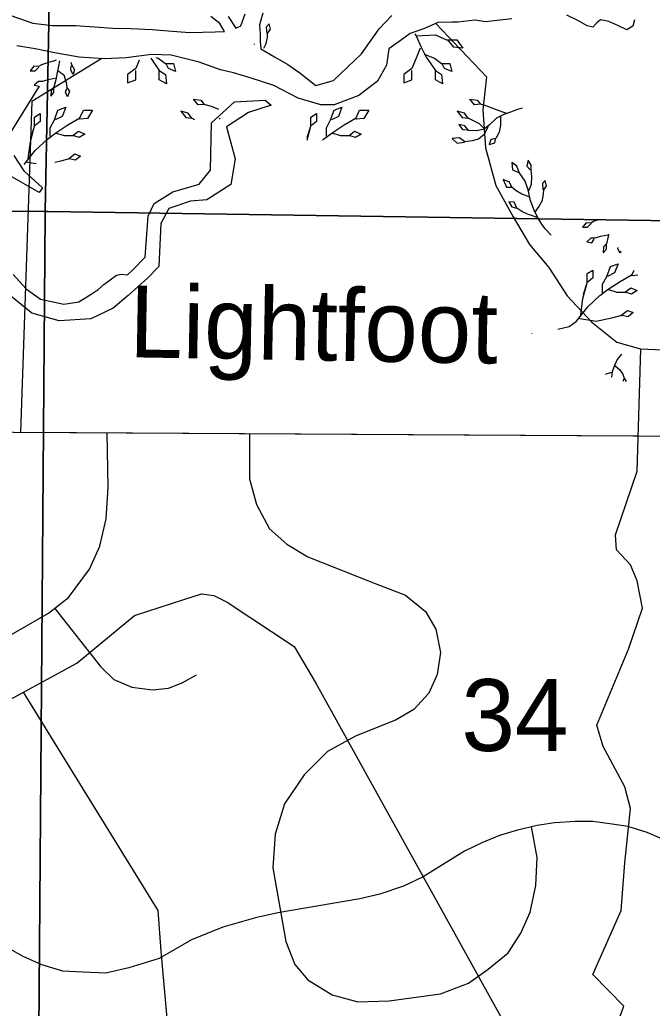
# Model space of a CAD drawing. Extents: x 380424 to 701066, y 1117407 to 1412949.
# Drawn here: x 525775 to 529737, y 1204830 to 1211018 of the extents above; entities that cross this region are included whole.
import ezdxf

# ---------------------------------------------------------------- set-up
doc = ezdxf.new("R2010")
doc.units = 0
for name, color, linetype in [('Islands', 7, 'Continuous'), ('Local Roads Paved', 7, 'Continuous'), ('Local Roads Related Text', 7, 'Continuous'), ('Mangroves', 7, 'Continuous'), ('Narrow Canals', 7, 'Continuous'), ('Narrow River Creek and Branch and Slough', 7, 'Continuous'), ('Section Lines', 7, 'Continuous'), ('Section Numbers', 7, 'Continuous'), ('State Park', 7, 'Continuous'), ('Wide Rivers and Canals', 7, 'Continuous')]:
    doc.layers.add(name, color=color, linetype=linetype)

msp = doc.modelspace()

# ---------------------------------------------------------------- linework, layer by layer
at = {"layer": 'Islands'}
msp.add_lwpolyline([(527080.1, 1211038.5), (527128.5, 1210965.9), (527160.8, 1210979.3), (527187.7, 1211054.7)], dxfattribs=at)
at = {"layer": 'Local Roads Paved'}
for points in [[(522804.9, 1209240.9), (522905.7, 1209077), (523012.8, 1208925.8), (523163.9, 1208774.5), (523334, 1208667.4), (523453.7, 1208598.1), (523567.1, 1208554), (523712, 1208497.2), (523863.2, 1208472), (524016.9, 1208459.9), (524323.4, 1208443.8), (535966.8, 1208376)], [(521923.5, 1207361), (522865.8, 1207295.6), (523036.4, 1207236.5), (523193.8, 1207124.9), (523469.4, 1206954.3), (523679.4, 1206842.7), (523843.4, 1206783.6), (524036.6, 1206732), (524338.4, 1206705.7), (524619, 1206719.4), (524860.3, 1206770.5), (525037.5, 1206829.6), (525608.3, 1207105.2), (525956, 1207302.1), (526080.6, 1207400.6), (526211.9, 1207577.8), (526277.5, 1207722.2), (526316.8, 1207892.8), (526330, 1208089.7), (526323.2, 1208432.1)], [(527214.7, 1208426.9), (527214.7, 1208144.4), (527258.5, 1207983.9), (527338.7, 1207830.7), (527448, 1207735.9), (527579.3, 1207655.7), (528002.2, 1207487.9), (528191.8, 1207414.9), (528315.8, 1207312.8), (528381.4, 1207203.4), (528410.5, 1207057.5), (528388.7, 1206918.9), (528337.6, 1206802.2), (528242.8, 1206700.1), (528133.5, 1206634.4), (527878.3, 1206532.3), (527703.3, 1206437.5), (527557.4, 1206291.6), (527433.5, 1206109.3), (527375.1, 1205919.6), (527360.5, 1205708.1), (527440.8, 1205248.5), (527499.1, 1205102.6), (527579.3, 1205007.8), (527732.4, 1204913), (527892.8, 1204869.2), (528089.7, 1204876.5), (528410.5, 1204920.3), (528585.5, 1204985.9), (528709.5, 1205073.5), (528833.5, 1205175.6), (528913.7, 1205299.6), (528972, 1205430.9), (529008.5, 1205598.7), (529015.8, 1205773.7), (528980.4, 1205964.6)], [(525994, 1207332.1), (526281.4, 1206968.2), (526365.2, 1206887.9), (526478.3, 1206840.5), (526605.9, 1206822.3), (526707.9, 1206833.2), (526791.8, 1206866.1), (526882.9, 1206917.1)], [(529845.6, 1205868.4), (529704.7, 1205930.6), (529583.5, 1205966.7), (529485.2, 1205983.1), (529364, 1205999.5), (529255.9, 1205999.5), (529124.9, 1205989.6), (529016.8, 1205973.2), (528892.3, 1205943.7), (528780.9, 1205911), (528669.5, 1205865.1), (528561.4, 1205812.7), (528423.8, 1205727.5), (528302.6, 1205652.1), (528178.1, 1205593.1), (528030.7, 1205543.9), (527906.2, 1205514.4), (527391.9, 1205426), (527251.1, 1205396.5), (527048, 1205337.5), (526851.4, 1205258.8), (526648.3, 1205140.9), (526458.3, 1205081.9), (526314.2, 1205049.1), (526170, 1205055.7), (526045.5, 1205062.2), (525914.5, 1205101.5), (525796.6, 1205154), (525632.8, 1205245.7)]]:
    msp.add_lwpolyline(points, dxfattribs=at)
at = {"layer": 'Mangroves'}
for p, q in [((525846.3, 1210280.2), (525868.5, 1210351)), ((527576.3, 1210280.2), (527598.5, 1210351)), ((529306.3, 1209300.2), (529328.5, 1209371))]:
    msp.add_line(p, q, dxfattribs=at)
for points in [[(527304.1, 1210841.2), (527319.3, 1210869.7), (527326, 1210908.5), (527327.9, 1210932.6), (527345, 1210958.4), (527336.5, 1210992.7), (527319.3, 1210972.7), (527322.2, 1210932.6)], [(528250.1, 1210930.8), (528257.4, 1210917.6), (528289.4, 1210847.3), (528321.3, 1210783.4), (528378.8, 1210700.3), (528417.2, 1210674.8), (528423.6, 1210617.3), (528378.8, 1210642.8), (528378.8, 1210700.3)], [(527246.3, 1210862.8), (527244.9, 1210866.9)], [(528257.4, 1210917.6), (528378.8, 1210924), (528449.1, 1210892), (528513, 1210892), (528551.4, 1210840.9), (528493.9, 1210847.3), (528455.5, 1210892)], [(528283, 1210840.9), (528257.4, 1210777), (528231.9, 1210713.1), (528180.8, 1210674.8), (528180.8, 1210623.7), (528231.9, 1210642.8), (528231.9, 1210700.3)], [(525955.1, 1210750.7), (525912.2, 1210736.4)], [(525986.5, 1210759.3), (525955.1, 1210750.7)], [(526002.4, 1210764.2), (525986.5, 1210759.3)], [(526024.3, 1210761.6), (526018, 1210727.8)], [(526094.3, 1210753.6), (526100.9, 1210733.5)], [(526522.7, 1210765.2), (526501.9, 1210713.1)], [(526595.6, 1210777.3), (526648.9, 1210700.3)], [(526627.6, 1210782.9), (526642.5, 1210777)], [(526642.5, 1210777), (526687.2, 1210745.1)], [(526687.2, 1210745.1), (526738.3, 1210745.1)], [(526738.3, 1210745.1), (526751.1, 1210693.9)], [(528308.6, 1210802.6), (528372.5, 1210777), (528417.2, 1210745.1), (528468.3, 1210745.1), (528481.1, 1210694), (528436.4, 1210713.1), (528423.6, 1210738.7)], [(525863.5, 1210727.8), (525840.6, 1210699.2)], [(525840.6, 1210699.2), (525872.1, 1210699.2)], [(525892.1, 1210725), (525863.5, 1210727.8)], [(525872.1, 1210699.2), (525895, 1210722.1)], [(525912.2, 1210736.4), (525892.1, 1210725)], [(526009.1, 1210688.1), (526000.8, 1210642)], [(526018, 1210727.8), (526009.1, 1210688.1)], [(526015.1, 1210699.2), (526052.3, 1210673.5), (526066.6, 1210624.8), (526069.5, 1210593.4), (526086.6, 1210570.5), (526075.2, 1210536.2), (526060.9, 1210564.8), (526069.5, 1210587.7)], [(526095.2, 1210702.1), (526098.1, 1210730.7)], [(526109.5, 1210676.3), (526095.2, 1210702.1)], [(526100.9, 1210733.5), (526118.1, 1210704.9)], [(526118.1, 1210704.9), (526109.5, 1210676.3)], [(526501.9, 1210713.1), (526450.8, 1210674.8)], [(526501.9, 1210642.8), (526501.9, 1210700.3)], [(526648.9, 1210700.3), (526687.2, 1210674.8)], [(526648.9, 1210642.8), (526648.9, 1210700.3)], [(526706.4, 1210713.1), (526693.6, 1210738.7)], [(526751.1, 1210693.9), (526706.4, 1210713.1)], [(525998, 1210650.6), (525952.2, 1210642), (525917.9, 1210630.6), (525892.1, 1210630.6), (525866.4, 1210607.7), (525897.9, 1210602), (525324.8, 1209685.1)], [(526000.8, 1210642), (525989.4, 1210596.2)], [(526450.8, 1210674.8), (526450.8, 1210623.7)], [(526450.8, 1210623.7), (526501.9, 1210642.8)], [(526693.6, 1210617.3), (526648.9, 1210642.8)], [(526687.2, 1210674.8), (526693.6, 1210617.3)], [(525972.2, 1210576.2), (525969.4, 1210539)], [(525969.4, 1210539), (525989.4, 1210561.9)], [(525989.4, 1210596.2), (525972.2, 1210576.2)], [(525989.4, 1210561.9), (525989.4, 1210596.2)], [(527022.3, 1210457.3), (526976.1, 1210474.3), (526930.3, 1210488.6), (526893.1, 1210485.8), (526864.5, 1210520.1), (526910.3, 1210514.4), (526930.3, 1210488.6)], [(528823.3, 1210431.5), (528760.4, 1210454.3), (528706, 1210474.4), (528660.3, 1210488.7), (528623.1, 1210485.8), (528594.5, 1210520.1), (528640.3, 1210514.4), (528660.3, 1210488.7)], [(525965.8, 1210289), (525965.8, 1210342.1), (525992.4, 1210390.8), (526014.5, 1210452.8), (526063.2, 1210470.5), (526041.1, 1210413), (525996.8, 1210390.8)], [(526151.8, 1210404.1), (526173.9, 1210452.8)], [(526173.9, 1210452.8), (526231.4, 1210452.8)], [(526231.4, 1210452.8), (526200.4, 1210399.7)], [(526830.2, 1210434.3), (526784.4, 1210445.7)], [(526784.4, 1210445.7), (526815.9, 1210405.7)], [(526853.1, 1210402.8), (526830.2, 1210434.3)], [(527695.8, 1210289), (527695.8, 1210342.2), (527722.4, 1210390.8), (527744.5, 1210452.8), (527793.2, 1210470.5), (527771.1, 1210413), (527726.8, 1210390.8)], [(527881.8, 1210404.1), (527903.9, 1210452.8)], [(527903.9, 1210452.8), (527961.4, 1210452.8)], [(527961.4, 1210452.8), (527930.4, 1210399.7)], [(528683.2, 1210337.1), (528654.6, 1210365.7), (528583.1, 1210402.8), (528560.2, 1210434.3), (528514.4, 1210445.8), (528545.9, 1210405.7), (528583.1, 1210402.8)], [(528849.1, 1210440), (528806.2, 1210425.7)], [(528892, 1210457.2), (528849.1, 1210440)], [(528921.8, 1210464.2), (528892, 1210457.2)], [(525828.6, 1210151.8), (525841.9, 1210253.6), (525868.5, 1210351), (525868.5, 1210408.5), (525903.9, 1210430.7), (525903.9, 1210382), (525872.9, 1210355.4)], [(526076.5, 1210359.9), (526151.8, 1210404.1)], [(526151.8, 1210395.3), (526147.4, 1210399.2)], [(526200.4, 1210399.7), (526151.8, 1210395.3)], [(526815.9, 1210405.7), (526853.1, 1210402.8)], [(526872.7, 1210392.6), (526853.1, 1210402.8)], [(527030.4, 1210402.8), (527024.4, 1210396.8)], [(527598.5, 1210408.5), (527633.9, 1210430.7)], [(527598.5, 1210351), (527598.5, 1210408.5)], [(527633.9, 1210382), (527602.9, 1210355.4)], [(527633.9, 1210430.7), (527633.9, 1210382)], [(527806.5, 1210359.9), (527881.8, 1210404.1)], [(527881.8, 1210395.3), (527877.4, 1210399.2)], [(527930.4, 1210399.7), (527881.8, 1210395.3)], [(528786.1, 1210414.3), (528786.1, 1210357.1), (528777.6, 1210314.2), (528757.5, 1210274.1), (528726.1, 1210268.4), (528714.6, 1210236.9), (528751.8, 1210248.4), (528754.7, 1210271.3)], [(528760.4, 1210402.8), (528717.5, 1210359.9)], [(528806.2, 1210425.7), (528760.4, 1210402.8)], [(525948.1, 1210271.3), (526001.3, 1210311.2)], [(525996.8, 1210311.2), (526054.4, 1210293.5), (526107.5, 1210293.5), (526142.9, 1210320), (526182.7, 1210302.3), (526147.3, 1210280.2), (526107.5, 1210293.5)], [(526001.3, 1210311.2), (526076.5, 1210359.9)], [(527575.1, 1210265.2), (527598.5, 1210351)], [(527678.1, 1210271.3), (527731.3, 1210311.2)], [(527726.8, 1210311.2), (527784.4, 1210293.5), (527837.5, 1210293.5), (527872.9, 1210320), (527912.7, 1210302.3), (527877.3, 1210280.2), (527837.5, 1210293.5)], [(527731.3, 1210311.2), (527806.5, 1210359.9)], [(528706, 1210348.5), (528683.2, 1210299.9), (528648.8, 1210271.3), (528608.8, 1210259.8), (528563, 1210254.1), (528528.7, 1210279.9), (528482.9, 1210274.1), (528514.4, 1210245.5), (528560.2, 1210251.2)], [(528563, 1210354.2), (528525.8, 1210362.8)], [(528525.8, 1210362.8), (528548.7, 1210331.3)], [(528548.7, 1210331.3), (528588.8, 1210328.5)], [(528585.9, 1210325.6), (528563, 1210354.2)], [(528637.4, 1210322.8), (528585.9, 1210325.6)], [(528683.2, 1210334.2), (528637.4, 1210322.8)], [(528717.5, 1210359.9), (528683.2, 1210334.2)], [(525872.9, 1210200.5), (525948.1, 1210271.3)], [(527671.6, 1210265.2), (527678.1, 1210271.3)], [(525802.9, 1210113), (525872.9, 1210200.5)], [(525810.9, 1210129.7), (525878.5, 1210119.3)], [(525995.9, 1210126.5), (526032.2, 1210134.1)], [(526032.2, 1210134.1), (526080.9, 1210147.4)], [(526080.9, 1210147.4), (526120.8, 1210178.4)], [(526125.2, 1210138.5), (526085.4, 1210147.4)], [(526120.8, 1210178.4), (526156.2, 1210165.1)], [(526156.2, 1210165.1), (526125.2, 1210138.5)], [(529103.6, 1209669.5), (529066.8, 1209708.8), (529045.7, 1209738.9), (529020.7, 1209778.2), (528995, 1209829.7), (528974.9, 1209886.9), (528960.6, 1209952.7), (528940.6, 1210007), (528903.4, 1210061.3), (528889.1, 1210101.4), (528857.7, 1210124.3), (528860.5, 1210078.5), (528900.6, 1210061.3)], [(528963.5, 1209946.9), (528980.7, 1209989.8), (528983.5, 1210035.6), (528977.8, 1210075.7), (528977.8, 1210107.1), (528960.6, 1210138.6), (528952, 1210101.4), (528972.1, 1210078.5)], [(528966.4, 1209909.8), (528920.6, 1209926.9), (528883.4, 1209946.9), (528857.7, 1209969.8), (528843.4, 1210001.3), (528803.3, 1210018.4), (528823.3, 1209969.8), (528854.8, 1209969.8)], [(529000.5, 1209811.7), (529026.4, 1209846.8), (529049.3, 1209889.7), (529056, 1209928.5), (529057.9, 1209952.7), (529075, 1209978.4), (529066.5, 1210012.7), (529049.3, 1209992.7), (529052.2, 1209952.7)], [(529015, 1209781), (528980.7, 1209792.5), (528954.9, 1209801.1), (528920.6, 1209818.2), (528889.1, 1209838.2), (528872, 1209875.4), (528837.6, 1209878.3), (528857.7, 1209846.8), (528886.3, 1209838.2)], [(529372.1, 1209756.4), (529352.1, 1209745)], [(529399.3, 1209765.5), (529372.1, 1209756.4)], [(529323.5, 1209747.8), (529300.6, 1209719.2)], [(529300.6, 1209719.2), (529332.1, 1209719.2)], [(529352.1, 1209745), (529323.5, 1209747.8)], [(529332.1, 1209719.2), (529355, 1209742.1)], [(529458, 1209670.6), (529412.2, 1209662), (529377.9, 1209650.6), (529352.1, 1209650.6), (529326.4, 1209627.7), (529357.8, 1209622), (529372.1, 1209644.9)], [(529460.8, 1209662), (529449.4, 1209616.3)], [(529463.3, 1209675.6), (529460.8, 1209662)], [(529432.2, 1209596.2), (529429.4, 1209559.1)], [(529429.4, 1209559.1), (529449.4, 1209581.9)], [(529449.4, 1209616.3), (529432.2, 1209596.2)], [(529449.4, 1209581.9), (529449.4, 1209616.3)], [(529520.9, 1209584.8), (529523.3, 1209591.4)], [(529535.2, 1209556.2), (529520.9, 1209584.8)], [(529539.4, 1209568.8), (529535.2, 1209556.2)], [(529288.6, 1209171.8), (529301.9, 1209273.6), (529328.5, 1209371), (529328.5, 1209428.6), (529363.9, 1209450.7), (529363.9, 1209402), (529332.9, 1209375.4)], [(529425.8, 1209309), (529425.8, 1209362.2), (529452.4, 1209410.9), (529474.5, 1209472.8), (529523.2, 1209490.5), (529501.1, 1209433), (529456.8, 1209410.9)], [(529611.8, 1209424.1), (529623.7, 1209450.5)], [(529536.5, 1209379.9), (529611.8, 1209424.1)], [(529611.8, 1209415.3), (529607.4, 1209419.2)], [(529646.6, 1209418.4), (529611.8, 1209415.3)], [(529408.1, 1209291.3), (529461.3, 1209331.2)], [(529456.8, 1209331.2), (529514.4, 1209313.5), (529567.5, 1209313.5), (529602.9, 1209340), (529642.7, 1209322.3), (529607.3, 1209300.2), (529567.5, 1209313.5)], [(529461.3, 1209331.2), (529536.5, 1209379.9)], [(529332.9, 1209220.5), (529408.1, 1209291.3)], [(529262.1, 1209132), (529332.9, 1209220.5)], [(529270.9, 1209149.7), (529386, 1209132), (529492.2, 1209154.1), (529540.9, 1209167.4), (529580.8, 1209198.4), (529616.2, 1209185.1), (529585.2, 1209158.5), (529545.4, 1209167.4)], [(529144.8, 1209081.1), (529215.6, 1209098.8)], [(529215.6, 1209098.8), (529262.1, 1209132)], [(528983.4, 1209054.1), (528983.5, 1209055.6)], [(529518, 1208890.8), (529500.9, 1208853.7)], [(529543.8, 1208925.2), (529518, 1208890.8)], [(529500.9, 1208853.7), (529486.6, 1208813.6)], [(529503.7, 1208850.8), (529532.3, 1208827.9)], [(529532.3, 1208827.9), (529552.3, 1208799.3)], [(529446.5, 1208799.3), (529442.9, 1208798.3)], [(529483.7, 1208810.7), (529446.5, 1208799.3)], [(529486.6, 1208813.6), (529480.5, 1208781.1)], [(529552.3, 1208799.3), (529560.9, 1208773.6)], [(529556.5, 1208754.8), (529558.1, 1208770.7)], [(529560.9, 1208773.6), (529573, 1208753.5)]]:
    msp.add_lwpolyline(points, dxfattribs=at)
at = {"layer": 'Narrow Canals'}
for points in [[(520591.5, 1204795), (525784.8, 1204671.5), (529500.4, 1204683.2), (529559.1, 1204841.8), (529365.4, 1205041.4), (529541.5, 1205440.7), (529565, 1205740.2), (529600.2, 1206080), (529565, 1206215), (529430, 1206467.5), (529388.9, 1206602.6), (529588.4, 1207076.9), (529676.5, 1207335.3), (529641.3, 1207505.6), (529600.2, 1207605.4), (529512.1, 1207699.3), (529506.3, 1207793.3), (529641.3, 1208192.1), (529665, 1208956.9)], [(521598.5, 1206396.8), (522362.4, 1206718.3), (522414.7, 1206681.7), (522488, 1206639.8), (522587.3, 1206608.4), (522702.4, 1206577), (523345.8, 1206477.6), (523712, 1206221.2), (523759, 1206210.7), (523795.7, 1206231.7), (523963, 1206362.5), (524057.2, 1206399.1), (524899.3, 1206367.7), (524946.4, 1206388.7), (525595, 1206697.4), (526133.8, 1206990.4), (526494.7, 1207288.7), (526803.4, 1207388.1), (526913.2, 1207424.7), (526991.7, 1207414.3), (527075.4, 1207372.4), (527493.8, 1207095.1), (527629.8, 1206864.8), (528839.9, 1204681.1)], [(526706.4, 1204674.4), (526660.3, 1205186.8), (526641.8, 1205440.7), (525798.5, 1206808.1)]]:
    msp.add_lwpolyline(points, dxfattribs=at)
at = {"layer": 'Narrow River Creek and Branch and Slough'}
msp.add_lwpolyline([(528382.3, 1210995.1), (528698.4, 1210660), (528676.4, 1210454), (528692.4, 1210217), (528756.4, 1209980), (528866.4, 1209785), (528967.4, 1209611), (529088.4, 1209468), (529204.4, 1209289), (529357.4, 1209125), (529515.4, 1208999), (529663.4, 1208957), (529937.4, 1208946), (530180.4, 1208962), (530438.4, 1208978), (530665.4, 1208988), (530929.4, 1208972), (531535.4, 1208756), (531995.9, 1208725.6), (532292.3, 1208609.4)], dxfattribs=at)
at = {"layer": 'Section Lines'}
for points in [[(525950.5, 1215199.4), (525950.4, 1215167.4), (525956.8, 1210996.7), (525935.5, 1209817.3), (520596, 1209829.5), (520588.6, 1209829.5), (520591.6, 1212164.2), (520562.6, 1215240.9), (520565.2, 1215248.4)], [(531291.5, 1215071.4), (531267.3, 1209738.6), (525952.8, 1209817.2), (525935.5, 1209817.3), (525956.8, 1210996.7), (525950.4, 1215167.4), (525950.5, 1215199.4), (525970.3, 1215199.3)], [(525935.5, 1209817.3), (525935.5, 1209802.8), (525894.1, 1204683), (525909.8, 1204323.3), (521964.5, 1204329.7), (521110.7, 1204331.1), (520616.7, 1204331.9), (520616.7, 1204331.9), (520589.1, 1207775.1), (520588.6, 1209815.7), (520588.6, 1209829.5), (520596, 1209829.5)], [(531267.3, 1209738.6), (531263.3, 1208428.8), (531223.1, 1204327.9), (529040.4, 1204318), (527261, 1204321), (527260.4, 1204321), (526446.4, 1204322.4), (525909.8, 1204323.3), (525894.1, 1204683), (525935.5, 1209802.8), (525935.5, 1209817.3), (525952.8, 1209817.2)]]:
    msp.add_lwpolyline(points, close=True, dxfattribs=at)
at = {"layer": 'State Park'}
for points in [[(528856.3, 1211024.8), (528746.4, 1211011), (528693.4, 1211006), (528625.4, 1211016), (528519, 1211003.1), (528482.2, 1211003.1), (528393.4, 1211000), (528309.4, 1210963.4), (528220.6, 1210931.7), (528166.9, 1210893.4), (528086.2, 1210836.9), (528073.1, 1210733.7), (528015.1, 1210633.4), (527899, 1210543.7), (527744.4, 1210485.7), (527660.4, 1210485.7), (527519.3, 1210527.9), (527366.4, 1210607), (527218.7, 1210654.5), (527113.3, 1210686.2), (527032, 1210705.2), (526900, 1210753.2), (526723, 1210797), (526599.5, 1210800), (526441.5, 1210779), (526304.5, 1210774), (526289.6, 1210774.9), (525851.4, 1210507.3), (525780.9, 1208435.3), (535966.8, 1208376)], [(529626, 1211018.3), (529615.2, 1210977.2), (529578.4, 1210955.5), (529522.2, 1210981.5), (529463.8, 1211007.4), (529411.9, 1211018.3), (529390.3, 1210998.8), (529364.4, 1210972.8), (529329.8, 1210979.3), (529275.7, 1211011.8), (529202.2, 1211046.4)]]:
    msp.add_lwpolyline(points, dxfattribs=at)
at = {"layer": 'Wide Rivers and Canals'}
for points in [[(527298, 1211060.1), (527276.5, 1210987.4), (527282, 1210928.9), (527282, 1210881.4), (527285.4, 1210837), (527371.7, 1210786.4), (527454.8, 1210739), (527529.9, 1210686.2), (527630.1, 1210607), (527740.8, 1210638.7), (527916.7, 1210804.6), (528027, 1210960.7), (528105, 1211044.1)], [(525718.9, 1211043.8), (525856.6, 1210995.8), (525979.7, 1210981.2), (526125.2, 1210982), (526243.5, 1210973.9), (526359.2, 1210965.9), (526469.5, 1210963.2), (526605.5, 1210958), (526705.5, 1210948), (526840.7, 1210938.9), (526999.4, 1210941.6), (527058.6, 1210944.3), (527029, 1210995.5), (526972.5, 1211038.5)], [(528856.3, 1211024.8), (528746.4, 1211011), (528693.4, 1211006), (528625.4, 1211016), (528519, 1211003.1), (528482.2, 1211003.1), (528393.4, 1211000), (528309.4, 1210963.4), (528220.6, 1210931.7), (528166.9, 1210893.4), (528086.2, 1210836.9), (528073.1, 1210733.7), (528015.1, 1210633.4), (527899, 1210543.7), (527744.4, 1210485.7), (527660.4, 1210485.7), (527519.3, 1210527.9), (527366.4, 1210607), (527218.7, 1210654.5), (527113.3, 1210686.2), (527032, 1210705.2), (526900, 1210753.2), (526723, 1210797), (526599.5, 1210800), (526441.5, 1210779), (526304.5, 1210774), (526146.5, 1210784), (525993.5, 1210811), (525871.5, 1210837), (525756.5, 1210855.9)], [(529626, 1211018.3), (529615.2, 1210977.2), (529578.4, 1210955.5), (529522.2, 1210981.5), (529463.8, 1211007.4), (529411.9, 1211018.3), (529390.3, 1210998.8), (529364.4, 1210972.8), (529329.8, 1210979.3), (529275.7, 1211011.8), (529202.2, 1211046.4)], [(525733.8, 1209423), (525815.7, 1209333.9), (525904.8, 1209268.8), (526051.7, 1209237.5), (526145.7, 1209251.9), (526222.8, 1209300.1), (526266.1, 1209329.1), (526302.2, 1209360.4), (526381.7, 1209418.2), (526410.6, 1209425.5), (526449.2, 1209420.6), (526480.5, 1209449.6), (526560, 1209531.4), (526579.2, 1209789.3), (526617.8, 1209868.8), (526733.4, 1209941.1), (526899.6, 1209989.3), (526969.5, 1210076.1), (526976.7, 1210372.5), (527121.2, 1210505), (527311.5, 1210514.7), (527350, 1210483.4), (527207.9, 1210437.6), (527070.6, 1210348.4), (527123.6, 1210148.4), (527097.1, 1209986.9), (526947.8, 1209890.5), (526844.2, 1209883.2), (526709.3, 1209837.5), (526658.7, 1209743.5), (526646.7, 1209473.7), (526574.4, 1209401.4), (526454, 1209292.9), (526360.1, 1209213.4), (526220.3, 1209145.9), (526022.8, 1209133.8), (525851.8, 1209182), (525625.4, 1209362.8)], [(525737.4, 1210168.8), (525800.7, 1210071.8), (525918.8, 1209966.2), (525897.6, 1209936.4), (525685.6, 1210056.9)]]:
    msp.add_lwpolyline(points, dxfattribs=at)

# ---------------------------------------------------------------- texts
at = {"layer": 'Local Roads Related Text'}
msp.add_text('Lightfoot', height=450, rotation=359.01249, dxfattribs=at).set_placement((526458.8, 1208905.3))
at = {"layer": 'Section Numbers'}
msp.add_text('34', height=450, rotation=0.00025, dxfattribs=at).set_placement((528541.8, 1206440.4))

doc.saveas('drawing.dxf')
